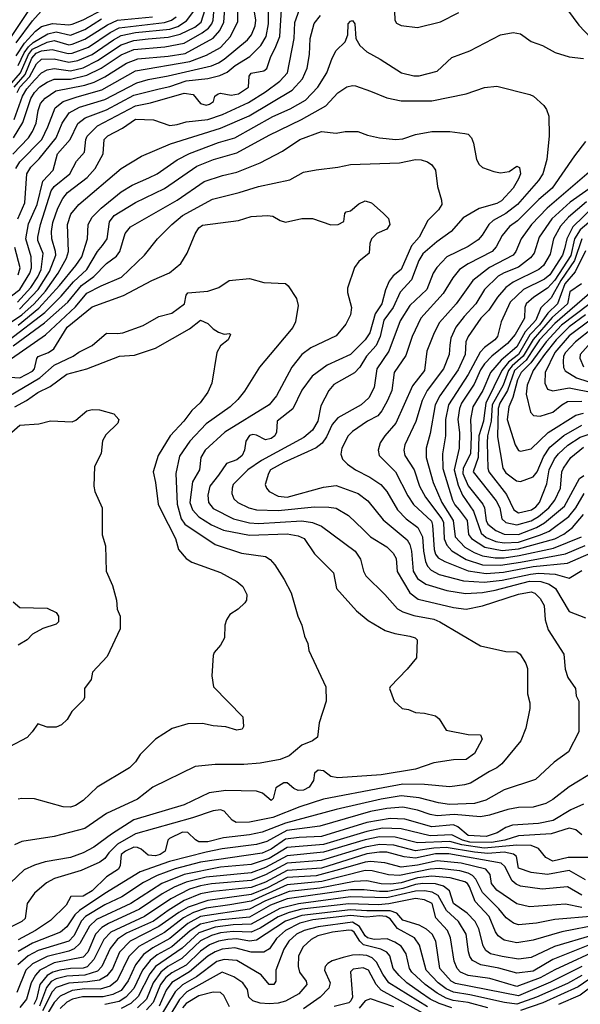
# Model space of a CAD drawing. Extents: x 501367 to 657802, y 482273 to 547541.
# Tile 401 of 656: x 613064 to 616166, y 499786 to 505238. Entities that reach past the tile are written whole.
import ezdxf

# ---------------------------------------------------------------- set-up
doc = ezdxf.new("R2010")
doc.units = 0

msp = doc.modelspace()

# ---------------------------------------------------------------- linework, layer by layer
at = {"layer": '0CON20XD'}
for points in [[(613025.9, 504494.1), (613112.4, 504585), (613135, 504620), (613154.8, 504665), (613165.2, 504735), (613179.3, 504775), (613205, 504803.4), (613264.6, 504845), (613425, 504876.6), (613476.7, 504893.2), (613535, 504922.3), (613655, 504997.2), (613717.7, 505022.3), (613885, 505035.7), (613978.9, 505051.1), (614133.7, 505136.3), (614171.2, 505178.8), (614194.1, 505225), (614206, 505404)], [(612965, 503669.3), (613064.8, 503745), (613120.1, 503835), (613129.5, 503865), (613126.6, 503925), (613098.5, 504025), (613112.6, 504107.4), (613160.3, 504215), (613191, 504345), (613248.7, 504405), (613273, 504495), (613343.1, 504575), (613385, 504664), (613425.4, 504694.6), (613545, 504739.5), (613695, 504819.7), (613836.3, 504856.3), (613895, 504868.5), (613985, 504899.7), (614105, 504913.3), (614171, 504929), (614211.3, 504948.7), (614256.7, 504985), (614338.4, 505035), (614397.5, 505095), (614428, 505145), (614441.7, 505215), (614439.3, 505350.7)], [(613018, 505145), (613117.3, 505295)], [(613029.5, 504585), (613080.4, 504669.6), (613125, 504802.3), (613145, 504835.2), (613175, 504865.9), (613215, 504893), (613255, 504909.8), (613345, 504908.8), (613435, 504931.2), (613515, 504969.9), (613625, 505043.9), (613695, 505073.8), (613867.9, 505087.9), (613975, 505108.8), (614074.4, 505165.6), (614108.2, 505191.8), (614126.9, 505215), (614133.7, 505235), (614139.3, 505305)], [(613033.6, 504686.4), (613079.9, 504815), (613103.1, 504855), (613145, 504903.9), (613185, 504943.4), (613215, 504961.7), (613255, 504968.4), (613345, 504956), (613415, 504972.3), (613495, 505012), (613625, 505099.1), (613695, 505124.1), (613775, 505132), (613885, 505141.9), (613952.1, 505158), (614032.3, 505197.7), (614068, 505225), (614090.9, 505295)], [(613041.6, 504415), (613065, 504451.1), (613185.5, 504575), (613220.2, 504645), (613259.9, 504750.1), (613305, 504785.9), (613381.9, 504811.9), (613519, 504851), (613705, 504954.8), (614005, 505007.7), (614097.6, 505042.4), (614175, 505085.2), (614231.3, 505145), (614271.7, 505228.3), (614271.9, 505285)], [(613045, 505109.8), (613135, 505232.4), (613215, 505321.8)], [(613045, 505038.3), (613090.7, 505109.3), (613150.9, 505175), (613185, 505200.3), (613245, 505218.3), (613335, 505209.3), (613355, 505213.7), (613415, 505237), (613527.3, 505297.3)], [(613049.9, 504835), (613064.5, 504865), (613117.9, 504922.1), (613156.1, 504993.9), (613185, 505020), (613255, 505022.3), (613335, 505003), (613385, 505012.3), (613465, 505045.9), (613582.4, 505127.6), (613625, 505150.4), (613705, 505168.1), (613895, 505185.9), (613938.3, 505201.7), (613987.7, 505232.3), (614028.4, 505285)], [(613052.2, 503675), (613124.9, 503755), (613163.9, 503815), (613182.1, 503855), (613193.9, 503943.9), (613164.8, 504015), (613163.4, 504035), (613178.2, 504105), (613238.5, 504291.5), (613255.2, 504315), (613341.9, 504385), (613377.8, 504455), (613422.5, 504505), (613429.8, 504575), (613437.2, 504592.8), (613495, 504651.4), (613705, 504761.9), (613787.8, 504777.7), (613975, 504831.9), (614023.4, 504823.4), (614065, 504774.6), (614095, 504765.4), (614115, 504770.4), (614135.7, 504785), (614144.4, 504815.6), (614161.7, 504828.3), (614175, 504831.4), (614235, 504820.2), (614275, 504827.1), (614330.7, 504865), (614334.6, 504925), (614345, 504942.5), (614415, 504955.6), (614431.2, 504968.8), (614454.2, 505035), (614478.5, 505081.5), (614504, 505145), (614512.1, 505295)], [(613054, 504135), (613092.5, 504225), (613103.9, 504385), (613125, 504421.4), (613172.1, 504467.9), (613266.1, 504585), (613299.4, 504665), (613338.1, 504721.9), (613395, 504753.4), (613535, 504797), (613711.2, 504888.8), (613775, 504907.7), (613885, 504927.3), (614125, 504983.4), (614165, 504999.8), (614195, 505020), (614325, 505127.6), (614346.1, 505155), (614366.8, 505205), (614370.2, 505235), (614357.5, 505315)], [(613063.6, 503636.4), (613166.5, 503745), (613228, 503845), (613263.1, 503935), (613262.7, 503955), (613242.2, 504025), (613240.6, 504065), (613246.9, 504115), (613274.6, 504195.4), (613302.2, 504247.8), (613328.1, 504281.9), (613437.8, 504365), (613481.2, 504415), (613525.3, 504495), (613530.9, 504575), (613552.1, 504595), (613632.6, 504637.4), (613705, 504687.3), (613804.2, 504684.2), (613895, 504652.5), (613935, 504657.5), (613985, 504673.6), (614105, 504685.2), (614186.8, 504713.2), (614330.4, 504779.6), (614425, 504839.6), (614502.7, 504897.3), (614545.3, 504945), (614582.4, 505135), (614586.3, 505223.7), (614612.9, 505295)], [(615138.8, 505285), (615140, 505235), (615149.7, 505219.7), (615175, 505206.5), (615265, 505195.6), (615393.3, 505226.7), (615495, 505277.5)], [(616095, 505292.9), (616157.9, 505207.9), (616226, 505136)], [(612695, 503351.9), (613075.6, 503604.4), (613144.4, 503665), (613206.1, 503735), (613277.5, 503835), (613322.2, 503917.8), (613333, 503955), (613328, 504105), (613347.7, 504162.3), (613391.1, 504215), (613625, 504414.6), (613737.4, 504482.6), (613898.9, 504551.1), (614175, 504637), (614334, 504706), (614571.8, 504848.2), (614628.1, 504911.9), (614655, 504969.2), (614668.4, 505045), (614671.4, 505135), (614693.2, 505216.8), (614728.5, 505261.5)], [(613007.5, 504875), (613068, 504945), (613112.1, 505045), (613135, 505075.9), (613215, 505114.1), (613255, 505122.9), (613335, 505100.1), (613355, 505102.4), (613425, 505130), (613549.9, 505210.1), (613605, 505236), (613799.4, 505255)], [(613032.4, 504865), (613093.8, 504935), (613130.1, 505025), (613155, 505053.8), (613185, 505066.5), (613243.4, 505073.4), (613331.5, 505051.5), (613355, 505052.7), (613445, 505086.8), (613565, 505167.9), (613615, 505193.9), (613865, 505222.4), (613903.6, 505235), (613930.4, 505255)], [(613055, 503546.2), (613169.6, 503640.4), (613283.3, 503766.7), (613375, 503876.9), (613406.8, 503925), (613439.1, 504025), (613442.5, 504105), (613465.2, 504144.8), (613515.2, 504194.8), (613625, 504285.9), (613687.2, 504322.8), (613777.9, 504362.1), (613825, 504385.3), (613935, 504461.6), (614003, 504497), (614165, 504559), (614255.2, 504584.8), (614465, 504702.2), (614560, 504745), (614645, 504793.5), (614713.6, 504865), (614764.6, 504945), (614792.7, 505025), (614815, 505068), (614866, 505115), (614880, 505155), (614882, 505215), (614895, 505231.2), (614905, 505233.3), (614918.8, 505215), (614924, 505135), (614946, 505095), (614985, 505060.8), (615059.7, 505019.7), (615176.2, 504945), (615245, 504927.3), (615275, 504927.3), (615375, 504953.1), (615455, 505030), (615554.4, 505065.6), (615725.4, 505154.6), (615795, 505167.1), (615835, 505160), (615895, 505118.1), (615956.7, 505095), (616027, 505057), (616105, 505033.1), (616185, 505023.5)], [(613055.4, 504984.6), (613088.8, 505055), (613111.8, 505088.2), (613137.9, 505112.1), (613218.9, 505161.1), (613265, 505170.8), (613345, 505152.1), (613425, 505184), (613516.9, 505243.1)], [(613005, 503466), (613202.1, 503617.9), (613293, 503707), (613362.3, 503787.7), (613435.9, 503855), (613495, 503954.7), (613522.1, 503987.9), (613547.7, 504025), (613561.2, 504118.8), (613586.1, 504153.9), (613705, 504226.3), (613865, 504304.2), (614045, 504427.5), (614136.5, 504463.5), (614265, 504501.4), (614445, 504599.3), (614623.8, 504685), (614757.9, 504762.1), (614825, 504833.5), (614875, 504866.2), (614905, 504874.6), (614921.9, 504871.9), (615005, 504842.3), (615095, 504806.2), (615175, 504789.6), (615345, 504790), (615535, 504827.7), (615636.9, 504863.1), (615705, 504869.5), (615887.5, 504825), (615906.7, 504815), (615964.2, 504764.2), (615980.3, 504740.3), (615992.5, 504705), (615994.4, 504595), (615981.2, 504465), (615959.3, 504385), (615935, 504347.3), (615819, 504215), (615755, 504165.5), (615683.4, 504126.5), (615659.7, 504105), (615623.2, 504045), (615600.7, 504019.3), (615545, 503983.3), (615427.3, 503925), (615372.9, 503867.1), (615352.9, 503835), (615316.8, 503745), (615222.4, 503655), (615169.5, 503570.5), (615107.2, 503402.8), (615039.7, 503305), (615025, 503202), (614996.7, 503145), (614953.3, 503105), (614825, 503034.1), (614794, 502996), (614761.7, 502928.3), (614737.4, 502892.6), (614705, 502867.1), (614656.7, 502845), (614525, 502785.9), (614452.4, 502745), (614440, 502725), (614423.3, 502665), (614429.2, 502645), (614445.2, 502625.2), (614495, 502600), (614544.4, 502594.4), (614745, 502649.7), (614815, 502658.2), (614936.7, 502615), (614991.1, 502575), (615075, 502468.9), (615208.2, 502358.2), (615222.3, 502332.3), (615231.9, 502295), (615242, 502185), (615265, 502144), (615312.3, 502112.3), (615427.7, 502077.7), (615531.2, 502061.2), (615625, 502067), (615695, 502079.1), (615885, 502128.6), (615947.2, 502127.2), (615993.6, 502113.6), (616028.9, 502088.9), (616105, 501961.5), (616195, 501926.9)], [(613027.5, 503432.5), (613200.8, 503559.2), (613329.7, 503675), (613405, 503766.7), (613474.3, 503815.7), (613545, 503888.7), (613600.1, 503929.9), (613618, 503955), (613647.5, 504055), (613677.7, 504092.3), (613935, 504239.7), (614085, 504343.4), (614186.2, 504376.2), (614265, 504394.2), (614393.8, 504446.2), (614518.7, 504511.3), (614615, 504574.6), (614735, 504618.5), (614815, 504610.5), (614865, 504619.2), (614935, 504620), (614988.8, 504598.8), (615055, 504584.4), (615145, 504574.6), (615185, 504577.9), (615255, 504602.9), (615345, 504618.9), (615445, 504620), (615528.3, 504608.3), (615545, 504604.2), (615564.5, 504584.5), (615575.6, 504555), (615591.9, 504465), (615606.6, 504436.6), (615625, 504420.8), (615687.6, 504397.6), (615725, 504391.1), (615772.1, 504397.9), (615815, 504427.5), (615829.7, 504419.7), (615835.5, 504385.5), (615825, 504358), (615795.5, 504305), (615731.1, 504235), (615705, 504220.9), (615606.2, 504193.8), (615518.1, 504141.9), (615451.4, 504065), (615372, 504008), (615295, 503942.7), (615273, 503905), (615232.4, 503797.6), (615170.2, 503729.8), (615131.6, 503645), (615079.5, 503575), (615059.2, 503485), (615036, 503434), (614983.3, 503375), (614945.7, 503314.3), (614917.7, 503282.3), (614802, 503218), (614775.5, 503185), (614730.5, 503099.5), (614714.2, 503015), (614685.2, 502964.8), (614636.2, 502925), (614402.2, 502797.8), (614326.2, 502745), (614246.1, 502665), (614238.9, 502645), (614238.8, 502615), (614249.5, 502585), (614271.9, 502565), (614331.4, 502535), (614375.2, 502525.2), (614495, 502521.4), (614695, 502540.7), (614775, 502539.7), (614815, 502533.1), (614883.5, 502493.5), (614965.5, 502415), (615005.7, 502375.7), (615095, 502318.8), (615131.5, 502285), (615147.1, 502255), (615152.9, 502182.9), (615222.9, 502065), (615268.8, 502028.8), (615465, 501984.2), (615535.3, 501974.7), (615625, 501992.5), (615825, 502057), (615895, 502070.7), (615915, 502062.9), (615945, 502033.3), (615966.2, 501995), (615971.3, 501915), (615989.4, 501859.4), (616074.5, 501725), (616082.6, 501642.6), (616096.7, 501596.7), (616140, 501535), (616144.3, 501495), (616158, 501465), (616158, 501295), (616102, 501185), (616022.6, 501127.4), (615919.2, 501030.8), (615745, 500974.6), (615644.2, 500915.8), (615581.3, 500898.7), (615441.9, 500891.9), (615381.2, 500901.2), (615275, 500930.3), (615175, 500941.4), (615065, 500922.4), (614815, 500865.2), (614535, 500789.9), (614405, 500739.5), (614335, 500724.2), (614191.5, 500708.5), (614105, 500685.5), (614055, 500686), (614036.3, 500696.3), (613995, 500737), (613965, 500739.8), (613893.5, 500705), (613883.5, 500695), (613868.2, 500635), (613840.8, 500615), (613815, 500607.4), (613775, 500611.2), (613736.1, 500646.1), (613715, 500655.2), (613695, 500655.5), (613650, 500635), (613625, 500615.3), (613620.3, 500555), (613610, 500535), (613545, 500491.8), (613465, 500414.5), (613414.8, 500385.2), (613346.7, 500383.3), (613320.3, 500335), (613235, 500250.8), (613150.8, 500195), (613055, 500143.8)], [(616195.2, 504564.8), (616135.3, 504484.8), (616011.4, 504305), (615937.7, 504242.3), (615818.6, 504125), (615775, 504092.5), (615735, 504043.8), (615700.2, 503979.8), (615679.6, 503955), (615545, 503887.3), (615497.5, 503855), (615460.3, 503809.7), (615407.7, 503722.3), (615284.7, 503585), (615236, 503484), (615201.1, 503378.9), (615135.9, 503285), (615123.1, 503185), (615099.7, 503130.3)], [(613017.8, 503362.2), (613207.2, 503492.8), (613371.9, 503648.1), (613435, 503723.5), (613515.2, 503764.8), (613627.8, 503812.2), (613754.5, 503935), (613826.4, 504025), (613906.2, 504105), (613965, 504153.7), (614131.4, 504245), (614278.3, 504281.7), (614385, 504315.3), (614558.3, 504351.7), (614635, 504394.4), (614705, 504407.8), (614825, 504421.8), (614895, 504436.5), (615165, 504445.3), (615255, 504464.7), (615285, 504462.7), (615321.1, 504451.1), (615345.6, 504435), (615365.5, 504405), (615376.9, 504315), (615399.2, 504239.1), (615399.4, 504215), (615382.5, 504185), (615323.4, 504126.6), (615274.7, 504035), (615233.1, 503986.9), (615175.5, 503854.5), (615129.9, 503820.1), (615108.7, 503791.3), (615088, 503742), (615068.3, 503665), (615031.1, 503608.9), (615001.6, 503505), (614976.3, 503465), (614895, 503385.3), (614765.2, 503324.8), (614682.1, 503265), (614625, 503186.7), (614576.1, 503083.9), (614488.9, 503015), (614484.6, 502955), (614476.2, 502935), (614455, 502919.3), (614425, 502911.1), (614375, 502937.5), (614355, 502940.9), (614335, 502936), (614314.7, 502905), (614308.8, 502855), (614294.7, 502825), (614265, 502801.6), (614208.8, 502781.2), (614165, 502716.8), (614116.9, 502655), (614104.2, 502605), (614108, 502565), (614135, 502530.8), (614246.7, 502475), (614335, 502451.7), (614385, 502448.6), (614625, 502462.9), (614683.6, 502453.6), (614735, 502433.5), (614920.8, 502295), (614950.7, 502250.7), (614966.7, 502185), (614979.3, 502159.3), (615085.5, 502055), (615155, 501976), (615185, 501959), (615245, 501940), (615355, 501918.1), (615389.5, 501905), (615615, 501771.4), (615755, 501740), (615815, 501738), (615834, 501725), (615865, 501673.8), (615874.3, 501645), (615874.3, 501505.7), (615886.9, 501455), (615886.9, 501425), (615865.9, 501315.9), (615837.1, 501245), (615731.9, 501118.1), (615704.7, 501095.3), (615663.8, 501076.2), (615559.1, 501010.9), (615525, 501000.6), (615445, 500991.2), (615303.6, 501003.6), (615185, 501005.9), (615075.7, 500984.3), (614745, 500923), (614615, 500879.5), (614465, 500819.7), (614335, 500794.8), (614262.3, 500792.3), (614240.3, 500805), (614195, 500856.5), (614175, 500862.7), (614135, 500857.8), (614020.5, 500819.5), (613705, 500730), (613605, 500673), (613557.7, 500625), (613535, 500593.1), (613507.6, 500572.4), (613403.1, 500526.9), (613256.5, 500483.5), (613211.4, 500458.6), (613145, 500402.5), (613104.6, 500345), (613095, 500261.5), (613075, 500244.2), (613001.7, 500208.3)], [(616215, 504394.7), (615983.4, 504195), (615896.1, 504105), (615839.2, 504025), (615809.2, 503955), (615794.7, 503935), (615664.2, 503865.8), (615572.5, 503795), (615480.3, 503665), (615387.8, 503562.2), (615357.4, 503505), (615317.2, 503402.8), (615304.7, 503295), (615238.6, 503211.4), (615145.8, 503005), (615085.3, 502935), (615059.2, 502895), (615048.2, 502855), (615053.1, 502825), (615142.8, 502735), (615211.7, 502601.7), (615243.7, 502553.7), (615342.3, 502462.3), (615348.8, 502438.8), (615357.2, 502305), (615365, 502279.6), (615379.4, 502259.4), (615417.3, 502237.3), (615545.6, 502185.6), (615645, 502171.3), (615741.5, 502178.5), (615905, 502210.3), (616095, 502228.6), (616285, 502312.5)], [(616265, 504336.7), (616111.3, 504228.7), (616008.4, 504135), (615939.1, 504035), (615910.3, 503945), (615890.8, 503919.2), (615825, 503868.1), (615745, 503837.2), (615712, 503818), (615637.1, 503745), (615589.2, 503665), (615523.3, 503595), (615477.8, 503535), (615450.8, 503475), (615444.2, 503435.8), (615440, 503385), (615410.3, 503305), (615319, 503185), (615291, 503129), (615256.6, 503013.4), (615196.1, 502885), (615190, 502855), (615194.7, 502825), (615246.5, 502746.5), (615276.1, 502656.1), (615309.1, 502595), (615401, 502475), (615408.7, 502455), (615413.2, 502363.2), (615428, 502328), (615455, 502296.7), (615535, 502248.4), (615625, 502220.4), (615725, 502217.3), (615835, 502234.3), (616085, 502281.5), (616193.3, 502326.7)], [(612978.9, 503261.1), (613064.8, 503254.8), (613135, 503292.9), (613145.7, 503305), (613158.1, 503361.9), (613165.9, 503374.1), (613223.8, 503396.2), (613253.5, 503416.5), (613326, 503535), (613465, 503648.8), (613638.2, 503711.8), (613796, 503795), (613893.5, 503836.5), (613955, 503888.6), (613991.5, 503945), (614035, 504052.5), (614055, 504085.7), (614075, 504101.5), (614275, 504127.1), (614345, 504147.9), (614435, 504154.3), (614465, 504150), (614505, 504125.7), (614535, 504116.9), (614625, 504137.1), (614685, 504137.1), (614785, 504103.3), (614826.2, 504103.8), (614858.3, 504121.7), (614862.5, 504165), (614870, 504175), (614895, 504180), (614941.2, 504218.8), (614975, 504236), (615010, 504225), (615075, 504166.7), (615105, 504137.5), (615112, 504105), (615095, 504078.8), (615040, 504055), (615010, 504025), (615001.2, 503998.8), (614998, 503945), (614940.3, 503899.7), (614916.7, 503866.7), (614877.9, 503752.1), (614877.9, 503727.9), (614899.4, 503645), (614894.2, 503605), (614868.3, 503551.7), (614815, 503488.5), (614675, 503420.8), (614625, 503384.5), (614569.6, 503315), (614485.4, 503155), (614444.5, 503105), (614200, 502955), (614089.7, 502855), (614066.9, 502815), (614058.5, 502745), (614020.4, 502679.6), (614005.2, 502565.2), (614019.5, 502525), (614054.7, 502485), (614125, 502441.7), (614192, 502412), (614335, 502383.5), (614545, 502392.2), (614605, 502381.2), (614638.1, 502365), (614695, 502280), (614800, 502175), (614818, 502088), (614927.5, 501965), (614992.4, 501912.4), (615087, 501857), (615140.2, 501840.2), (615223.3, 501825), (615253.3, 501815), (615263.3, 501805), (615260, 501705), (615208.6, 501641.4), (615113.8, 501545), (615110, 501535), (615136.7, 501465), (615180, 501425), (615215, 501418.8), (615255, 501402), (615305, 501399.2), (615365, 501384), (615385, 501366.2), (615425, 501303.8), (615545, 501280), (615615, 501278), (615624, 501255), (615581.1, 501175), (615535, 501141.5), (615465, 501139.5), (615355, 501122.5), (615255, 501088), (615065, 501057.7), (614825, 501040), (614785, 501047.8), (614745, 501079.4), (614715, 501082.5), (614694.6, 501065.4), (614690, 501025), (614665, 500988.5), (614635, 500972.3), (614605, 500970), (614581.5, 500981.5), (614545, 501012.7), (614525, 501011.8), (614481.4, 500985), (614467.5, 500925), (614455, 500914.2), (614408, 500955), (614375, 500966.7), (614205, 500969.7), (614113.3, 500956.7), (613975, 500891.6), (613695, 500808), (613571, 500729), (613475, 500656.8), (613415, 500624.7), (613345, 500599.8), (613205.3, 500574.7), (613145, 500556.9), (613088.3, 500531.7), (613012, 500458)], [(616200, 504230), (616101.5, 504145), (616057.6, 504095), (616018.4, 504025), (615999.1, 503940.9), (615963.3, 503876.7), (615936.7, 503855), (615795.8, 503784.2), (615754.9, 503755.1), (615707.4, 503702.6), (615659.4, 503630.6), (615616.3, 503585), (615545, 503483.3), (615533.5, 503455), (615530.2, 503385), (615491.2, 503298.8), (615389.4, 503155), (615362.8, 503105), (615335, 502946.2), (615313.9, 502866.1), (615312.8, 502815), (615351.6, 502675), (615401, 502565), (615463.5, 502465), (615473.3, 502375), (615528.3, 502318.3), (615578.6, 502288.6), (615625, 502270), (615695, 502258.8), (615745, 502259.1), (615829, 502271), (616017.9, 502312.1), (616172.8, 502375)], [(616243, 504205), (616125, 504091.9), (616091.6, 504025), (616079.7, 503969.7), (616067.7, 503935), (615997.8, 503825), (615967.9, 503802.1), (615852.4, 503745), (615778.4, 503675), (615728.7, 503565), (615708.1, 503485), (615694.1, 503465), (615636.4, 503423.6), (615612.4, 503397.6), (615545, 503273.7), (615436.8, 503105), (615421.2, 503025), (615419.8, 502935), (615403.8, 502833.8), (615406, 502754), (615458.4, 502578.4), (615472, 502552), (615495.7, 502525), (615541, 502465), (615548.4, 502388.4), (615563.5, 502365), (615638.2, 502318.2), (615735, 502299.1), (615825, 502307.5), (616025, 502364.6), (616075, 502390.3), (616123.3, 502426.7), (616185, 502497.7)], [(616275, 504166.5), (616166, 504074), (616135.2, 504024.8), (616115, 503933.1), (616025, 503795.7), (615985, 503751.9), (615908.5, 503701.5), (615867.8, 503665), (615860.3, 503645), (615858.6, 503585), (615805.9, 503495), (615763.8, 503445), (615676.5, 503375), (615636.7, 503333.3), (615615, 503299.4), (615579.5, 503220.5), (615508.8, 503115), (615497.5, 503085), (615488.2, 503025), (615498.3, 502951.7), (615496.1, 502865), (615468, 502745), (615490.3, 502660.3), (615514.7, 502604.7), (615575, 502517.8), (615618.7, 502395), (615645, 502371.7), (615698.6, 502348.6), (615745, 502341), (615825, 502345.9), (615946.8, 502385), (615993.5, 502406.5), (616102.6, 502487.4), (616142.5, 502535), (616187.9, 502615)], [(616175.1, 504025), (616135.1, 503904.9), (616058.1, 503795), (616005, 503697.8), (615947.3, 503642.7), (615921.3, 503575), (615860.7, 503509.3), (615815, 503427.7), (615727.7, 503352.3), (615669, 503285), (615626.9, 503185), (615572, 503095), (615559.1, 503025), (615562.5, 502932.5), (615558, 502835), (615517.7, 502755), (615516.5, 502725), (615545, 502657.4), (615627.6, 502555), (615635.6, 502535), (615644.8, 502465), (615655, 502445.8), (615699.2, 502409.2), (615745, 502388.7), (615825, 502387), (615924.2, 502425.8), (615968.4, 502451.6), (616078.8, 502545), (616162.8, 502697.2), (616186.4, 502713.6)], [(613055.9, 503825), (613066.8, 503865), (613037.8, 503977.8)], [(616195, 503958.6), (616137.7, 503842.3), (616080.7, 503775), (616041.1, 503665), (615986.8, 503613.1), (615941.6, 503548.4), (615887.3, 503492.7), (615825, 503385.4), (615768.4, 503341.6), (615731.8, 503295), (615644, 503115), (615635, 503047.5)], [(612952.5, 503125), (613175.8, 503255), (613254.6, 503325.4), (613359.1, 503375), (613391.7, 503398.3), (613465.5, 503435), (613545, 503502.5), (613605, 503500.4), (613635, 503505.3), (613748, 503545), (613834.4, 503595.6), (613905, 503613.4), (613976.4, 503665), (613985, 503712.5), (613994.1, 503725.9), (614105, 503735.5), (614166.7, 503755), (614222.5, 503795), (614335, 503805.6), (614415, 503783.3), (614535, 503777.5), (614550, 503765), (614595.6, 503695), (614605.6, 503655), (614590.8, 503565), (614575.7, 503534.3), (614480.3, 503419.8), (614391.5, 503315), (614308.5, 503181.5), (614271.2, 503135), (614228.8, 503095), (614095, 503001.3), (614006.2, 502903.8), (613948.1, 502821.9), (613928, 502725), (613934.8, 502555), (613958.3, 502475), (613978.4, 502445), (614145, 502332.5), (614291.2, 502285), (614425, 502265.5), (614450.2, 502250.2), (614475, 502220), (614527.8, 502137.8), (614565.6, 502065), (614602.5, 501935), (614625.5, 501885.5), (614640, 501825), (614658, 501785), (614663.8, 501745), (614758, 501545), (614760, 501465), (614722, 501345), (614711.4, 501265), (614685, 501245.5), (614625, 501220.9), (614555, 501161.8), (614505, 501141.3), (614395, 501122), (614305, 501114), (614145, 501113.2), (614035, 501103.5), (613801.1, 500988.9), (613715, 500921.8), (613545, 500842), (613425, 500759.7), (613255, 500714.6), (613075, 500687.1), (613035, 500670)], [(616174, 503776), (616107.7, 503732.3), (616095.1, 503665), (616011.5, 503588.5)], [(616233.1, 503735), (616025, 503556.3), (615941.6, 503465), (615900.6, 503405), (615866.2, 503353.8), (615802.4, 503295), (615764.4, 503185.6), (615720.8, 503115), (615711.4, 503085), (615708.2, 502928.2), (615738.3, 502755), (615755, 502728.4), (615814.2, 502684.2), (615835, 502681.8), (615905, 502706.4), (615927.9, 502735), (615962.3, 502817.7), (615998.7, 502871.3), (616075, 502936.6), (616175, 502992.3)], [(616288.9, 503718.9), (616063.1, 503546.9), (615976.9, 503455), (615892.1, 503337.9), (615839.1, 503285), (615818.2, 503245), (615793.7, 503146.3), (615771, 503095), (615761.7, 503025), (615805.9, 502885), (615823.6, 502853.6), (615835, 502848.9), (615895, 502861.2), (615988.2, 502951.8), (616142.1, 503047.9), (616185, 503060.5)], [(616011.5, 503588.5), (615905, 503467.8), (615850.3, 503375), (615788.9, 503321.1), (615768.8, 503295), (615739.8, 503215), (615679.3, 503105), (615672.4, 503015), (615652.9, 502935), (615650.7, 502895), (615654.8, 502755), (615660.2, 502735), (615758.8, 502608.8), (615799.1, 502525), (615825, 502507), (615896.7, 502525), (615919.5, 502540.5), (615940.2, 502565), (615980.8, 502669.2), (615994.9, 502745.1), (616024, 502806), (616046.5, 502835), (616098.1, 502881.9), (616166, 502926), (616215, 502944.2)], [(616195.7, 503604.3), (616105, 503538.1), (616032.6, 503465), (615969, 503385), (615905.5, 503295), (615871.6, 503215), (615866.6, 503165), (615891.8, 503065), (615907.4, 503047.4), (615945, 503043.6), (616015, 503065.8), (616063.5, 503106.5), (616095, 503124.4), (616175, 503126.5)], [(613699.6, 503380.4), (613815, 503419.1), (614003.6, 503526.4), (614065, 503574.2), (614105, 503556), (614135, 503526), (614165, 503508), (614195, 503497.5), (614225, 503500), (614230, 503495), (614217.5, 503465), (614175, 503432), (614155.6, 503395), (614126.9, 503225), (614105.6, 503175), (614062.7, 503117.3), (614015.7, 503074.3), (613972.9, 503015), (613895.7, 502934.3), (613830, 502825), (613802.5, 502735), (613816.2, 502675), (613831.1, 502555), (613845, 502524), (613925.6, 502365), (613942, 502305), (613986, 502255), (614016.7, 502235), (614175, 502178.1), (614265, 502127.8), (614299.3, 502099.3), (614320, 502055), (614318.8, 502025), (614310.3, 502009.7), (614273.8, 501975), (614226.2, 501945), (614208, 501915), (614200, 501885), (614198, 501815), (614176, 501775), (614140.8, 501735), (614135, 501717.5), (614127.1, 501605), (614136.7, 501545), (614298.3, 501378.3), (614302.5, 501325), (614295, 501310), (614265, 501303.8), (614205, 501322.5), (614135, 501327.5), (614075, 501340.8), (613995, 501340), (613907, 501313), (613815, 501254), (613730.7, 501169.3), (613705, 501128), (613672, 501095), (613492, 500988), (613415, 500914.2), (613373.1, 500886.9), (613345, 500877.9), (613305, 500879.1), (613145, 500924.3), (613075, 500925.7), (613055, 500921.4)], [(616221.5, 503575), (616105, 503488.5), (616026, 503395), (615971.2, 503285), (615969.4, 503225), (615985, 503193.3), (616015, 503182.8), (616105, 503200.2), (616245, 503172.8)], [(616237.6, 503532.4), (616140.6, 503455), (616083.7, 503395), (616073.9, 503375), (616072.1, 503345), (616073.3, 503313.3), (616083.5, 503293.5), (616145.6, 503255.6), (616266, 503216)], [(616255, 503484.1), (616165.3, 503385), (616163.6, 503365), (616185, 503315.6)], [(613037.7, 503095), (613100.8, 503129.2), (613165, 503174.6), (613232.3, 503207.7), (613325.6, 503275), (613435.2, 503304.8), (613616.7, 503375), (613699.6, 503380.4)], [(615099.7, 503130.3), (615067.9, 503072.1), (615045.2, 503044.8), (614988.9, 503015), (614905, 502957.9), (614882.1, 502935), (614846.9, 502865), (614842, 502832), (614851.1, 502805), (614877.3, 502777.3), (614921.9, 502745), (615002.2, 502705), (615062.7, 502665), (615095, 502625.5), (615153.9, 502523.9), (615202.7, 502475), (615266.7, 502426.7), (615293.2, 502375), (615297.8, 502295), (615309, 502239), (615321.5, 502211.5), (615340.7, 502190.7), (615385, 502166.9), (615520.5, 502130.5), (615635, 502122.9), (615734.7, 502135.3), (615891.3, 502168.7), (615935, 502172.7), (616028.3, 502168.3), (616105, 502146.2), (616175, 502188.9)], [(612857.9, 502815), (613065, 502992.5), (613170.2, 502999.8), (613235, 503016.9), (613355, 503012.5), (613375, 503021.2), (613435, 503073.3), (613465, 503080), (613505, 503078.8), (613585, 503056.7), (613612.5, 503025), (613606.7, 503005), (613540.5, 502939.5), (613522.7, 502907.3), (613513.9, 502836.1), (613477.5, 502765), (613474.3, 502655), (613480, 502625), (613520, 502535), (613520, 502385), (613538, 502325), (613542.5, 502185), (613576.7, 502105), (613598.8, 502025), (613604, 501975), (613620, 501935), (613620, 501865), (613547, 501713), (613467.5, 501625), (613460, 501585), (613423.3, 501535), (613422.5, 501485), (613417, 501473), (613351.7, 501408.3), (613325.9, 501364.1), (613295, 501333.3), (613265, 501321.2), (613215, 501321.2), (613165, 501340), (613133.3, 501295), (613105, 501263.8), (613007.5, 501212.5)], [(615635, 503047.5), (615631.1, 503015), (615605.5, 502935), (615600.8, 502815), (615574, 502735), (615701.7, 502575), (615722, 502535), (615731.6, 502475), (615755, 502454.4), (615815, 502441.9), (615895, 502463), (615935, 502487.7), (615991.5, 502535), (616025, 502578.4), (616057.5, 502645), (616064.8, 502735), (616072.8, 502755), (616114.2, 502815), (616185, 502871.4)], [(613027.5, 502015), (613065, 501983.3), (613215, 501980), (613265, 501956), (613278.8, 501935), (613278, 501905), (613265, 501890.8), (613192, 501868), (613134.2, 501835.8), (613105, 501803.8), (613055.9, 501774.1)], [(616251.3, 501078.7), (616105, 500990.8), (616015, 500920.4), (615975, 500898), (615905, 500878.2), (615825, 500876.4), (615765, 500865.2), (615664, 500834), (615615, 500824.3), (615468.1, 500838.1), (615375, 500829), (615335, 500836.6), (615265, 500861.7), (615185, 500877), (615095, 500870.4), (615005, 500852.9), (614725, 500772.9), (614542.2, 500747.8), (614431.4, 500688.6), (614375, 500671.2), (614185, 500647), (614095, 500627.9), (613892.7, 500577.3), (613731.2, 500518.8), (613535, 500399.4), (613394.5, 500305.5), (613368.8, 500281.2), (613325, 500215.9), (613290, 500185), (613135, 500123.8), (613055, 500079)], [(616185, 500893.6), (616115, 500862.5), (616015.7, 500804.3), (615935, 500787), (615792.1, 500777.9), (615755.2, 500764.8), (615707.1, 500735), (615645, 500715.4), (615545, 500721.6), (615488.7, 500768.7), (615465, 500779.8), (615345, 500769.1), (615195, 500811), (615115, 500815.1), (614985, 500793.6), (614735, 500715.7), (614610.9, 500709.1), (614535, 500700.4), (614455, 500645.4), (614405, 500622.9), (614065, 500573.7), (613924.5, 500535.5), (613825, 500499.1), (613748.9, 500461.1), (613628.2, 500381.8), (613535, 500336.9), (613427.6, 500272.4), (613405, 500247.6), (613362.9, 500165), (613335, 500136.5), (613166.3, 500083.7), (613111.6, 500055), (613054.4, 500005.6)], [(615556, 500684), (615514.8, 500694.8), (615455, 500725.3), (615335, 500719.7), (615175, 500757.6), (615072.1, 500762.1), (614985, 500743.7), (614745, 500671.7), (614545, 500654.6), (614445, 500593.9), (614345, 500559.6), (614175, 500546), (613975, 500504.9), (613850.8, 500455), (613679.2, 500345), (613489, 500255), (613450.3, 500219.7), (613397.5, 500122.5), (613365.9, 500094.1), (613335, 500080.4), (613215, 500050.4), (613135, 500009.5), (613098.4, 499975), (613048, 499852)], [(616175, 500724.4), (616142.2, 500752.3), (616105, 500761.9), (616005, 500730.2), (615825, 500719.4), (615749.2, 500695), (615675, 500682.3), (615556, 500684)], [(616215, 500600), (616098.6, 500598.6), (616015, 500579.5), (615975, 500598.8), (615935, 500649.4), (615895.1, 500665.1), (615815, 500668.3), (615635, 500651.2), (615511.1, 500668.9), (615445, 500686.8), (615265, 500681.2), (615141.9, 500711.9), (615055, 500714.2), (614975, 500696.4), (614745, 500627.8), (614545, 500608.5), (614425, 500542.9), (614345, 500514.5), (614095, 500490.5), (613985, 500463.3), (613919.5, 500435), (613852.1, 500397.9), (613726.6, 500313.4), (613556, 500234), (613519.2, 500210.8), (613484.2, 500175), (613440, 500075), (613415, 500046.6), (613255, 500015.1), (613175.2, 499975), (613151.6, 499948.4), (613127.6, 499905), (613102.3, 499815), (613065, 499769.3)], [(616195, 500475.4), (616105, 500527.4), (615985, 500504.4), (615895, 500516.2), (615825, 500539.5), (615812.5, 500605), (615796.9, 500616.9), (615745, 500627.9), (615655, 500620.7), (615581.2, 500628.8), (615425, 500654.6), (615355, 500651.4), (615255, 500636.3), (615135, 500667.3), (615055, 500671.4), (614975, 500656.1), (614735, 500581.7), (614545, 500567.3), (614425, 500502.7), (614345, 500472.4), (614125, 500453.2), (614065, 500442.9), (614003, 500423), (613900.4, 500369.6), (613755, 500271.5), (613568.1, 500185), (613528.7, 500145), (613475, 500033.8), (613436.6, 499993.4), (613415, 499985.4), (613345, 499984.9), (613285.1, 499974.9), (613246.5, 499963.5), (613215, 499945.7), (613174.6, 499895.4), (613156.4, 499815), (613141.8, 499785)], [(616175, 500390.4), (616095, 500437.3), (615955, 500423.9), (615835, 500441.2), (615811.3, 500451.3), (615789.7, 500469.7), (615748.9, 500548.9), (615727.8, 500567.8), (615439.7, 500619.7), (615365, 500619.7), (615255, 500594.5), (615192.4, 500602.4), (615095, 500628.4), (615055, 500629.3), (614985, 500619.6), (614735, 500540), (614545, 500527.3), (614425, 500462.8), (614345, 500432.4), (614135, 500410.4), (614065, 500397.3), (613975, 500361.6), (613885, 500305.1), (613805, 500247.3), (613655, 500181), (613605, 500147.3), (613564.1, 500095.9), (613518.6, 499995), (613495, 499970), (613425, 499946.8), (613325, 499942.1), (613265, 499927.8), (613237.7, 499912.3), (613211.5, 499878.5), (613173.6, 499775)], [(616175, 500321.4), (616085, 500340.9), (615885, 500326.7), (615815, 500343.1), (615705, 500418.6), (615675.9, 500455), (615667.6, 500505), (615643.8, 500535), (615507.7, 500567.7), (615375, 500580.9), (615265, 500556.6), (615175, 500545.7), (615085, 500569.4), (615005, 500576.5), (614975, 500573.3), (614855, 500537.5), (614705, 500497.5), (614545, 500487.5), (614435, 500430.9), (614345, 500395.1), (614105, 500360.7), (613996.2, 500323.8), (613944.8, 500295.2), (613833.9, 500216.1), (613676.1, 500135), (613616.9, 500075), (613577.3, 499982.7), (613546.6, 499943.4), (613505, 499919.3), (613439.5, 499910.5), (613335, 499904), (613265, 499879.4), (613243.3, 499855), (613190.8, 499749.2)], [(616245, 500273.8), (616025, 500255.6), (615924.8, 500235.2), (615825, 500226.2), (615796, 500236), (615757.1, 500265), (615715, 500315.3), (615625.3, 500405.3), (615588.9, 500478.9), (615569.4, 500499.4), (615545, 500512.5), (615498.9, 500525), (615385, 500539), (615335, 500534.5), (615165, 500500), (615105, 500502.9), (615015, 500524.5), (614975, 500526.4), (614736.7, 500466.7), (614545, 500448.3), (614345, 500357.9), (614226.9, 500336.9), (614095, 500317.6), (614025.5, 500294.5), (613971, 500265), (613865, 500183.6), (613723.5, 500106.5), (613668.5, 500051.5), (613602.5, 499917.5), (613564.2, 499885.8), (613509.7, 499870.3), (613425, 499871), (613355, 499862.3), (613288, 499832), (613255, 499796), (613194.4, 499695)], [(616272.6, 500227.4), (616065, 500188.3), (615905, 500141.9), (615815, 500127.3), (615745, 500140.5), (615711.6, 500165), (615696.9, 500186.9), (615662.3, 500272.3), (615584.9, 500354.9), (615554, 500436), (615542, 500455), (615526.8, 500465), (615446.8, 500486.8), (615345.7, 500495.7), (615265, 500486.9), (615175, 500459.1), (615118.1, 500451.9), (615065, 500452.9), (614985, 500470), (614915, 500467), (614725, 500428.7), (614555, 500411.6), (614425, 500359.4), (614335, 500312.9), (614065, 500272.2), (613995, 500233.4), (613895, 500150.7), (613801.1, 500098.9), (613748.1, 500061.9), (613704.5, 500005.5), (613664.1, 499915.9), (613625, 499863), (613580, 499840), (613525, 499826.7), (613411.6, 499828.4), (613355.7, 499814.3), (613325, 499798.6), (613287.7, 499762.3)], [(616235, 500169.3), (616023.1, 500106.9), (615895, 500046.1), (615825, 500036.8), (615735, 500051), (615668.6, 500065), (615643.4, 500083.4), (615629.1, 500109.1), (615604.3, 500204.3), (615584.2, 500245), (615540.7, 500290.7), (615465, 500343.6), (615442.6, 500415), (615409.6, 500439.6), (615365, 500452.9), (615295.1, 500455.1), (615255, 500450.3), (615185, 500426.7), (615100.5, 500410.5), (615055, 500409.9), (614969.6, 500420.4), (614895, 500420.9), (614545, 500370.4), (614452.3, 500335), (614335, 500269.2), (614165, 500252.8), (614065, 500230.3), (614006.6, 500193.4), (613905.5, 500105), (613825, 500059.9), (613785, 500027.8), (613743.9, 499976.1), (613695.6, 499874.4), (613650.9, 499825), (613615, 499802.5), (613535, 499784.5)], [(616245, 500126.2), (616015, 500034.2), (615905, 499969.4), (615815, 499958.4), (615716, 499986), (615615.2, 500005.2), (615569.6, 500029.6), (615555, 500050), (615547.2, 500077.2), (615534.8, 500175), (615491.6, 500245), (615426.9, 500305), (615379.1, 500389.1), (615346.8, 500406.8), (615305, 500414.2), (615255, 500413.3), (615095, 500374.9), (614895, 500380.9), (614606.9, 500343.1), (614503.9, 500316.1), (614345, 500229.2), (614245, 500225.8), (614145, 500213.2), (614055, 500181.8), (613963.9, 500096.1), (613814.9, 499995.1), (613784.3, 499955.7), (613720.3, 499829.7), (613679.3, 499790.7), (613626.2, 499763.8)], [(616297.4, 500102.6), (616025, 499976.3), (615945, 499932.6), (615815, 499885.5), (615665, 499928.2), (615545, 499945.1), (615503.7, 499965), (615484.2, 499985), (615468.6, 500025), (615448.5, 500155), (615430.7, 500195), (615366.5, 500265), (615346.5, 500345), (615305, 500364.3), (615255, 500372), (615107.2, 500342.8), (615046.9, 500336.9), (614885, 500342.1), (614625, 500312.1), (614555, 500294.9), (614495, 500269.9), (614395, 500207.3), (614345, 500186.2), (614245, 500189.4), (614175, 500181.8), (614125, 500167.9), (614065, 500137), (613960.5, 500039.5), (613883.7, 499996.3), (613845, 499964.8), (613803.3, 499905), (613765.1, 499814.9), (613715, 499767.3)], [(616174.9, 499995.1), (616002.1, 499907.9), (615825, 499833.2), (615475, 499901.7), (615452, 499915), (615390, 499985), (615366.6, 500135), (615347.5, 500175), (615315, 500202.3), (615275, 500224.8), (615185, 500252), (615150.4, 500290.4), (615114.4, 500304.4), (614985, 500303.1), (614895, 500309.9), (614625, 500278.8), (614535, 500246.5), (614375, 500141.7), (614335, 500135.7), (614265, 500148.9), (614215, 500145.5), (614165, 500136.5), (614114.2, 500115), (614065, 500080.6), (613985, 500003.2), (613905, 499960.9), (613873.4, 499935), (613842.9, 499895), (613803.1, 499796.9), (613764.8, 499755.2)], [(616175, 499944.9), (616095, 499900.9), (615925, 499825.6), (615815, 499787.8), (615746.3, 499796.3), (615555, 499839.2), (615465, 499852.5), (615425, 499871.2), (615380, 499905), (615313.5, 499975), (615276.8, 500113.2), (615248, 500155), (615155.5, 500205.5), (615115, 500258.7), (615092.3, 500272.3), (615055, 500275.7), (614985, 500269.5), (614895, 500277.8), (614687, 500253), (614615, 500236), (614535, 500195.1), (614485, 500151), (614446.3, 500093.7), (614415, 500075.2), (614345, 500075.5), (614255, 500098.6), (614185, 500091.9), (614145, 500077.6), (614105, 500053.2), (614004.3, 499965.7), (613905, 499907.6), (613874.4, 499864.4), (613835.3, 499775)], [(615655, 499767), (615545, 499796.2), (615462.1, 499807.9), (615425, 499820.7), (615375, 499847.1), (615307.8, 499895), (615234.8, 499965), (615221, 499985), (615203.4, 500065), (615175, 500108.6), (615140.7, 500130.7), (615097.9, 500147.9), (615025, 500145.5), (614988, 500155), (614975, 500165.6), (614945, 500217.5), (614905, 500240.4), (614715, 500215.7), (614637.9, 500195), (614596.2, 500175), (614553.6, 500136.4), (614525, 500091.8), (614481.8, 499975), (614480.5, 499915), (614470, 499895), (614444.3, 499895), (614399.7, 499949.7), (614265, 500029.6), (614195, 500034.8), (614155, 500023.6), (614041.6, 499938.4), (613965, 499894.6), (613924, 499856), (613833.2, 499705)], [(615455, 499767.5), (615385, 499790.5), (615335.2, 499815), (615281.3, 499851.3), (615206.6, 499905), (615164.9, 499944.9), (615131.1, 499985), (615113, 500055), (615096.4, 500075), (615061.7, 500091.7), (614965.7, 500115.7), (614945.4, 500135.4), (614915, 500185.1), (614902.2, 500195), (614885, 500197.4), (614794.3, 500185), (614714.5, 500165), (614676.7, 500145), (614632.7, 500105), (614606.2, 500055), (614605.3, 499995), (614613.1, 499965), (614648.5, 499915), (614653.1, 499895), (614609.6, 499845), (614535, 499803.3), (614495, 499792.6), (614445, 499788.4), (614395, 499793.3), (614354.8, 499804.8), (614331.5, 499825), (614325, 499868.8), (614299.6, 499905), (614249.1, 499939.1), (614185, 499964.7), (613989.2, 499855), (613947.7, 499812.3), (613889.2, 499715)], [(615321.4, 499771.4), (615107.4, 499905), (615073, 499953), (615038.9, 500018.9), (615015, 500044.3), (614985, 500056.1), (614945, 500060), (614905, 500058.6), (614853.8, 500046.2), (614793.8, 500026.2), (614768.6, 500011.4), (614754.6, 499995), (614751.1, 499975), (614782.4, 499905), (614774.7, 499875), (614726, 499825), (614635, 499760.8)], [(615295, 499737.9), (615065, 499864.4), (615036.9, 499895), (614994.2, 499975), (614965, 499988), (614909.6, 499980.4), (614895, 499966.2), (614905.2, 499825), (614897.3, 499805), (614885.7, 499795), (614805, 499773.9)], [(616272.1, 499965), (616155, 499882.8), (615960, 499795), (615835, 499752.7)], [(616275, 499918.1), (616165, 499836.4), (616045, 499785.3)], [(614225, 499771.5), (614193.6, 499835), (614175, 499852.2), (614135, 499854), (614055, 499833.6), (613985, 499790.2), (613965, 499767)], [(615135, 499771.8), (615005, 499816.2), (614975, 499805.3), (614943.5, 499765)]]:
    msp.add_lwpolyline(points, dxfattribs=at)

doc.saveas('drawing.dxf')
